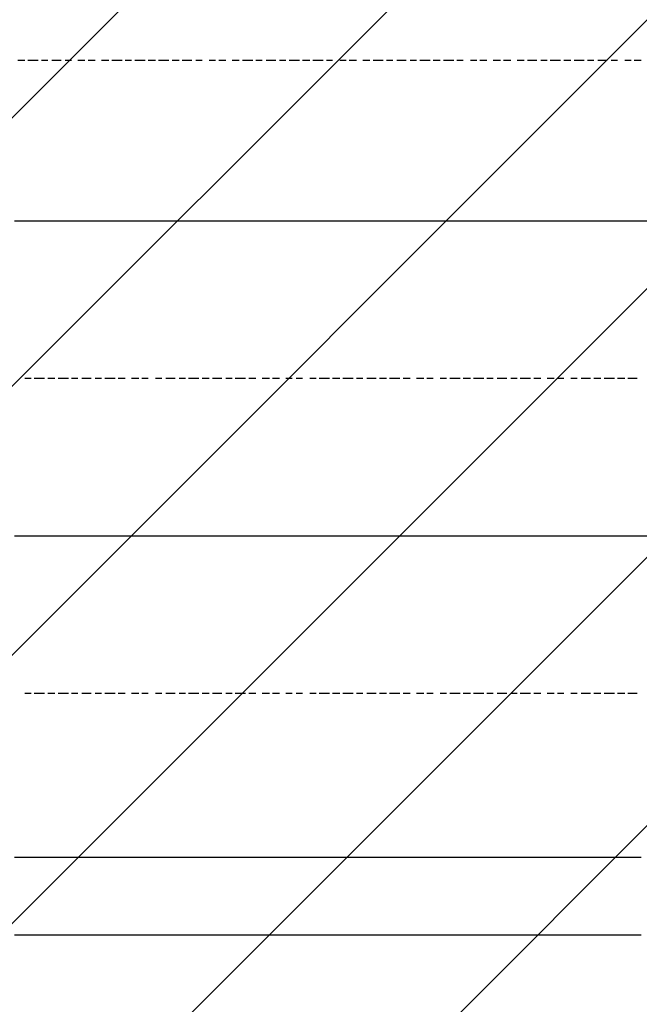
# Model space of a CAD drawing. Extents: x 997 to 109698, y 921 to 94021.
# Tile 606 of 656: x 26924 to 27707, y 45047 to 46291. Entities that reach past the tile are written whole.
import ezdxf

# ---------------------------------------------------------------- set-up
doc = ezdxf.new("R2010")
doc.units = 0
doc.header["$MEASUREMENT"] = 0
doc.layers.add('12', color=7, linetype='CONTINUOUS')
doc.layers.add('28', color=7, linetype='CONTINUOUS')

msp = doc.modelspace()

# ---------------------------------------------------------------- linework, layer by layer
at = {"layer": '12', "color": 1}
for p, q in [((26921.630503, 46239.563401), (26930.630503, 46239.563401)), ((26934.630503, 46239.563401), (26947.630503, 46239.563401)), ((26951.630503, 46239.563401), (26959.630503, 46239.563401)), ((26964.630503, 46239.563401), (26976.630503, 46239.563401)), ((26981.630503, 46239.563401), (26989.630503, 46239.563401)), ((26997.630503, 46239.563401), (27006.630503, 46239.563401)), ((27010.630503, 46239.563401), (27019.630503, 46239.563401)), ((27027.630503, 46239.563401), (27036.630503, 46239.563401)), ((27040.630503, 46239.563401), (27053.630503, 46239.563401)), ((27057.630503, 46239.563401), (27065.630503, 46239.563401)), ((27069.630503, 46239.563401), (27082.630503, 46239.563401)), ((27086.630503, 46239.563401), (27095.630503, 46239.563401)), ((27099.630503, 46239.563401), (27112.630503, 46239.563401)), ((27116.630503, 46239.563401), (27125.630503, 46239.563401)), ((27129.630503, 46239.563401), (27141.630503, 46239.563401)), ((27146.630503, 46239.563401), (27154.630503, 46239.563401)), ((27163.630503, 46239.563401), (27171.630503, 46239.563401)), ((27175.630503, 46239.563401), (27184.630503, 46239.563401)), ((27192.630503, 46239.563401), (27201.630503, 46239.563401)), ((27205.630503, 46239.563401), (27218.630503, 46239.563401)), ((27222.630503, 46239.563401), (27230.630503, 46239.563401)), ((27235.630503, 46239.563401), (27247.630503, 46239.563401)), ((27252.630503, 46239.563401), (27260.630503, 46239.563401)), ((27264.630503, 46239.563401), (27277.630503, 46239.563401)), ((27281.630503, 46239.563401), (27290.630503, 46239.563401)), ((27294.630503, 46239.563401), (27307.630503, 46239.563401)), ((27311.630503, 46239.563401), (27319.630503, 46239.563401)), ((27328.630503, 46239.563401), (27336.630503, 46239.563401)), ((27340.630503, 46239.563401), (27349.630503, 46239.563401)), ((27357.630503, 46239.563401), (27366.630503, 46239.563401)), ((27370.630503, 46239.563401), (27383.630503, 46239.563401)), ((27387.630503, 46239.563401), (27395.630503, 46239.563401)), ((27400.630503, 46239.563401), (27412.630503, 46239.563401)), ((27417.630503, 46239.563401), (27425.630503, 46239.563401)), ((27429.630503, 46239.563401), (27442.630503, 46239.563401)), ((27446.630503, 46239.563401), (27455.630503, 46239.563401)), ((27459.630503, 46239.563401), (27472.630503, 46239.563401)), ((27476.630503, 46239.563401), (27484.630503, 46239.563401)), ((27493.630503, 46239.563401), (27501.630503, 46239.563401)), ((27505.630503, 46239.563401), (27514.630503, 46239.563401)), ((27522.630503, 46239.563401), (27531.630503, 46239.563401)), ((27535.630503, 46239.563401), (27544.630503, 46239.563401)), ((27552.630503, 46239.563401), (27561.630503, 46239.563401)), ((27565.630503, 46239.563401), (27577.630503, 46239.563401)), ((27582.630503, 46239.563401), (27590.630503, 46239.563401)), ((27594.630503, 46239.563401), (27607.630503, 46239.563401)), ((27611.630503, 46239.563401), (27620.630503, 46239.563401)), ((27624.630503, 46239.563401), (27637.630503, 46239.563401)), ((27641.630503, 46239.563401), (27649.630503, 46239.563401)), ((27654.630503, 46239.563401), (27666.630503, 46239.563401)), ((27671.630503, 46239.563401), (27679.630503, 46239.563401)), ((27688.630503, 46239.563401), (27696.630503, 46239.563401)), ((27700.630503, 46239.563401), (27709.630503, 46239.563401)), ((26930.630503, 45837.563401), (26938.630503, 45837.563401)), ((26942.630503, 45837.563401), (26955.630503, 45837.563401)), ((26959.630503, 45837.563401), (26968.630503, 45837.563401)), ((26972.630503, 45837.563401), (26985.630503, 45837.563401)), ((26989.630503, 45837.563401), (26997.630503, 45837.563401)), ((27002.630503, 45837.563401), (27014.630503, 45837.563401)), ((27019.630503, 45837.563401), (27027.630503, 45837.563401)), ((27031.630503, 45837.563401), (27044.630503, 45837.563401)), ((27048.630503, 45837.563401), (27057.630503, 45837.563401)), ((27065.630503, 45837.563401), (27074.630503, 45837.563401)), ((27078.630503, 45837.563401), (27086.630503, 45837.563401)), ((27095.630503, 45837.563401), (27103.630503, 45837.563401)), ((27108.630503, 45837.563401), (27120.630503, 45837.563401)), ((27125.630503, 45837.563401), (27133.630503, 45837.563401)), ((27137.630503, 45837.563401), (27150.630503, 45837.563401)), ((27154.630503, 45837.563401), (27163.630503, 45837.563401)), ((27167.630503, 45837.563401), (27179.630503, 45837.563401)), ((27184.630503, 45837.563401), (27192.630503, 45837.563401)), ((27196.630503, 45837.563401), (27209.630503, 45837.563401)), ((27213.630503, 45837.563401), (27222.630503, 45837.563401)), ((27230.630503, 45837.563401), (27239.630503, 45837.563401)), ((27243.630503, 45837.563401), (27252.630503, 45837.563401)), ((27260.630503, 45837.563401), (27268.630503, 45837.563401)), ((27273.630503, 45837.563401), (27281.630503, 45837.563401)), ((27290.630503, 45837.563401), (27298.630503, 45837.563401)), ((27302.630503, 45837.563401), (27315.630503, 45837.563401)), ((27319.630503, 45837.563401), (27328.630503, 45837.563401)), ((27332.630503, 45837.563401), (27345.630503, 45837.563401)), ((27349.630503, 45837.563401), (27357.630503, 45837.563401)), ((27362.630503, 45837.563401), (27374.630503, 45837.563401)), ((27378.630503, 45837.563401), (27387.630503, 45837.563401)), ((27391.630503, 45837.563401), (27404.630503, 45837.563401)), ((27408.630503, 45837.563401), (27417.630503, 45837.563401)), ((27425.630503, 45837.563401), (27434.630503, 45837.563401)), ((27438.630503, 45837.563401), (27446.630503, 45837.563401)), ((27455.630503, 45837.563401), (27463.630503, 45837.563401)), ((27467.630503, 45837.563401), (27480.630503, 45837.563401)), ((27484.630503, 45837.563401), (27493.630503, 45837.563401)), ((27497.630503, 45837.563401), (27510.630503, 45837.563401)), ((27514.630503, 45837.563401), (27522.630503, 45837.563401)), ((27527.630503, 45837.563401), (27539.630503, 45837.563401)), ((27544.630503, 45837.563401), (27552.630503, 45837.563401)), ((27556.630503, 45837.563401), (27569.630503, 45837.563401)), ((27573.630503, 45837.563401), (27582.630503, 45837.563401)), ((27590.630503, 45837.563401), (27599.630503, 45837.563401)), ((27603.630503, 45837.563401), (27611.630503, 45837.563401)), ((27620.630503, 45837.563401), (27628.630503, 45837.563401)), ((27633.630503, 45837.563401), (27645.630503, 45837.563401)), ((27649.630503, 45837.563401), (27658.630503, 45837.563401)), ((27662.630503, 45837.563401), (27675.630503, 45837.563401)), ((27679.630503, 45837.563401), (27688.630503, 45837.563401)), ((27692.630503, 45837.563401), (27704.630503, 45837.563401)), ((26930.630503, 45439.563401), (26938.630503, 45439.563401)), ((26942.630503, 45439.563401), (26955.630503, 45439.563401)), ((26959.630503, 45439.563401), (26968.630503, 45439.563401)), ((26972.630503, 45439.563401), (26985.630503, 45439.563401)), ((26989.630503, 45439.563401), (26997.630503, 45439.563401)), ((27002.630503, 45439.563401), (27014.630503, 45439.563401)), ((27019.630503, 45439.563401), (27027.630503, 45439.563401)), ((27031.630503, 45439.563401), (27044.630503, 45439.563401)), ((27048.630503, 45439.563401), (27057.630503, 45439.563401)), ((27065.630503, 45439.563401), (27074.630503, 45439.563401)), ((27078.630503, 45439.563401), (27086.630503, 45439.563401)), ((27095.630503, 45439.563401), (27103.630503, 45439.563401)), ((27108.630503, 45439.563401), (27120.630503, 45439.563401)), ((27125.630503, 45439.563401), (27133.630503, 45439.563401)), ((27137.630503, 45439.563401), (27150.630503, 45439.563401)), ((27154.630503, 45439.563401), (27163.630503, 45439.563401)), ((27167.630503, 45439.563401), (27179.630503, 45439.563401)), ((27184.630503, 45439.563401), (27192.630503, 45439.563401)), ((27196.630503, 45439.563401), (27209.630503, 45439.563401)), ((27213.630503, 45439.563401), (27222.630503, 45439.563401)), ((27230.630503, 45439.563401), (27239.630503, 45439.563401)), ((27243.630503, 45439.563401), (27252.630503, 45439.563401)), ((27260.630503, 45439.563401), (27268.630503, 45439.563401)), ((27273.630503, 45439.563401), (27281.630503, 45439.563401)), ((27290.630503, 45439.563401), (27298.630503, 45439.563401)), ((27302.630503, 45439.563401), (27315.630503, 45439.563401)), ((27319.630503, 45439.563401), (27328.630503, 45439.563401)), ((27332.630503, 45439.563401), (27345.630503, 45439.563401)), ((27349.630503, 45439.563401), (27357.630503, 45439.563401)), ((27362.630503, 45439.563401), (27374.630503, 45439.563401)), ((27378.630503, 45439.563401), (27387.630503, 45439.563401)), ((27391.630503, 45439.563401), (27404.630503, 45439.563401)), ((27408.630503, 45439.563401), (27417.630503, 45439.563401)), ((27425.630503, 45439.563401), (27434.630503, 45439.563401)), ((27438.630503, 45439.563401), (27446.630503, 45439.563401)), ((27455.630503, 45439.563401), (27463.630503, 45439.563401)), ((27467.630503, 45439.563401), (27480.630503, 45439.563401)), ((27484.630503, 45439.563401), (27493.630503, 45439.563401)), ((27497.630503, 45439.563401), (27510.630503, 45439.563401)), ((27514.630503, 45439.563401), (27522.630503, 45439.563401)), ((27527.630503, 45439.563401), (27539.630503, 45439.563401)), ((27544.630503, 45439.563401), (27552.630503, 45439.563401)), ((27556.630503, 45439.563401), (27569.630503, 45439.563401)), ((27573.630503, 45439.563401), (27582.630503, 45439.563401)), ((27590.630503, 45439.563401), (27599.630503, 45439.563401)), ((27603.630503, 45439.563401), (27611.630503, 45439.563401)), ((27620.630503, 45439.563401), (27628.630503, 45439.563401)), ((27633.630503, 45439.563401), (27645.630503, 45439.563401)), ((27649.630503, 45439.563401), (27658.630503, 45439.563401)), ((27662.630503, 45439.563401), (27675.630503, 45439.563401)), ((27679.630503, 45439.563401), (27688.630503, 45439.563401)), ((27692.630503, 45439.563401), (27704.630503, 45439.563401))]:
    msp.add_line(p, q, dxfattribs=at)
at = {"layer": '12', "color": 5}
for p, q in [((26917.630503, 46036.563401), (26926.630503, 46036.563401)), ((26926.630503, 46036.563401), (26934.630503, 46036.563401)), ((26934.630503, 46036.563401), (26947.630503, 46036.563401)), ((26947.630503, 46036.563401), (26955.630503, 46036.563401)), ((26955.630503, 46036.563401), (26964.630503, 46036.563401)), ((26964.630503, 46036.563401), (26976.630503, 46036.563401)), ((26976.630503, 46036.563401), (26985.630503, 46036.563401)), ((26985.630503, 46036.563401), (26997.630503, 46036.563401)), ((26997.630503, 46036.563401), (27006.630503, 46036.563401)), ((27006.630503, 46036.563401), (27014.630503, 46036.563401)), ((27014.630503, 46036.563401), (27027.630503, 46036.563401)), ((27027.630503, 46036.563401), (27036.630503, 46036.563401)), ((27036.630503, 46036.563401), (27044.630503, 46036.563401)), ((27044.630503, 46036.563401), (27057.630503, 46036.563401)), ((27057.630503, 46036.563401), (27065.630503, 46036.563401)), ((27065.630503, 46036.563401), (27074.630503, 46036.563401)), ((27074.630503, 46036.563401), (27086.630503, 46036.563401)), ((27086.630503, 46036.563401), (27095.630503, 46036.563401)), ((27095.630503, 46036.563401), (27108.630503, 46036.563401)), ((27108.630503, 46036.563401), (27116.630503, 46036.563401)), ((27116.630503, 46036.563401), (27125.630503, 46036.563401)), ((27125.630503, 46036.563401), (27137.630503, 46036.563401)), ((27137.630503, 46036.563401), (27146.630503, 46036.563401)), ((27146.630503, 46036.563401), (27154.630503, 46036.563401)), ((27154.630503, 46036.563401), (27167.630503, 46036.563401)), ((27167.630503, 46036.563401), (27175.630503, 46036.563401)), ((27175.630503, 46036.563401), (27184.630503, 46036.563401)), ((27184.630503, 46036.563401), (27196.630503, 46036.563401)), ((27196.630503, 46036.563401), (27205.630503, 46036.563401)), ((27205.630503, 46036.563401), (27218.630503, 46036.563401)), ((27218.630503, 46036.563401), (27226.630503, 46036.563401)), ((27226.630503, 46036.563401), (27235.630503, 46036.563401)), ((27235.630503, 46036.563401), (27247.630503, 46036.563401)), ((27247.630503, 46036.563401), (27256.630503, 46036.563401)), ((27256.630503, 46036.563401), (27264.630503, 46036.563401)), ((27264.630503, 46036.563401), (27277.630503, 46036.563401)), ((27277.630503, 46036.563401), (27285.630503, 46036.563401)), ((27285.630503, 46036.563401), (27294.630503, 46036.563401)), ((27294.630503, 46036.563401), (27307.630503, 46036.563401)), ((27307.630503, 46036.563401), (27315.630503, 46036.563401)), ((27315.630503, 46036.563401), (27328.630503, 46036.563401)), ((27328.630503, 46036.563401), (27336.630503, 46036.563401)), ((27336.630503, 46036.563401), (27345.630503, 46036.563401)), ((27345.630503, 46036.563401), (27357.630503, 46036.563401)), ((27357.630503, 46036.563401), (27366.630503, 46036.563401)), ((27366.630503, 46036.563401), (27374.630503, 46036.563401)), ((27374.630503, 46036.563401), (27387.630503, 46036.563401)), ((27387.630503, 46036.563401), (27395.630503, 46036.563401)), ((27395.630503, 46036.563401), (27404.630503, 46036.563401)), ((27404.630503, 46036.563401), (27417.630503, 46036.563401)), ((27417.630503, 46036.563401), (27425.630503, 46036.563401)), ((27425.630503, 46036.563401), (27438.630503, 46036.563401)), ((27438.630503, 46036.563401), (27446.630503, 46036.563401)), ((27446.630503, 46036.563401), (27455.630503, 46036.563401)), ((27455.630503, 46036.563401), (27467.630503, 46036.563401)), ((27467.630503, 46036.563401), (27476.630503, 46036.563401)), ((27476.630503, 46036.563401), (27484.630503, 46036.563401)), ((27484.630503, 46036.563401), (27497.630503, 46036.563401)), ((27497.630503, 46036.563401), (27505.630503, 46036.563401)), ((27505.630503, 46036.563401), (27514.630503, 46036.563401)), ((27514.630503, 46036.563401), (27527.630503, 46036.563401)), ((27527.630503, 46036.563401), (27535.630503, 46036.563401)), ((27535.630503, 46036.563401), (27544.630503, 46036.563401)), ((27544.630503, 46036.563401), (27556.630503, 46036.563401)), ((27556.630503, 46036.563401), (27565.630503, 46036.563401)), ((27565.630503, 46036.563401), (27577.630503, 46036.563401)), ((27577.630503, 46036.563401), (27586.630503, 46036.563401)), ((27586.630503, 46036.563401), (27594.630503, 46036.563401)), ((27594.630503, 46036.563401), (27607.630503, 46036.563401)), ((27607.630503, 46036.563401), (27616.630503, 46036.563401)), ((27616.630503, 46036.563401), (27624.630503, 46036.563401)), ((27624.630503, 46036.563401), (27637.630503, 46036.563401)), ((27637.630503, 46036.563401), (27645.630503, 46036.563401)), ((27645.630503, 46036.563401), (27654.630503, 46036.563401)), ((27654.630503, 46036.563401), (27666.630503, 46036.563401)), ((27666.630503, 46036.563401), (27675.630503, 46036.563401)), ((27675.630503, 46036.563401), (27688.630503, 46036.563401)), ((27688.630503, 46036.563401), (27696.630503, 46036.563401)), ((27696.630503, 46036.563401), (27704.630503, 46036.563401)), ((27704.630503, 46036.563401), (27717.630503, 46036.563401)), ((26917.630503, 45638.563401), (26926.630503, 45638.563401)), ((26926.630503, 45638.563401), (26934.630503, 45638.563401)), ((26934.630503, 45638.563401), (26947.630503, 45638.563401)), ((26947.630503, 45638.563401), (26955.630503, 45638.563401)), ((26955.630503, 45638.563401), (26964.630503, 45638.563401)), ((26964.630503, 45638.563401), (26976.630503, 45638.563401)), ((26976.630503, 45638.563401), (26985.630503, 45638.563401)), ((26985.630503, 45638.563401), (26997.630503, 45638.563401)), ((26997.630503, 45638.563401), (27006.630503, 45638.563401)), ((27006.630503, 45638.563401), (27014.630503, 45638.563401)), ((27014.630503, 45638.563401), (27027.630503, 45638.563401)), ((27027.630503, 45638.563401), (27036.630503, 45638.563401)), ((27036.630503, 45638.563401), (27044.630503, 45638.563401)), ((27044.630503, 45638.563401), (27057.630503, 45638.563401)), ((27057.630503, 45638.563401), (27065.630503, 45638.563401)), ((27065.630503, 45638.563401), (27074.630503, 45638.563401)), ((27074.630503, 45638.563401), (27086.630503, 45638.563401)), ((27086.630503, 45638.563401), (27095.630503, 45638.563401)), ((27095.630503, 45638.563401), (27108.630503, 45638.563401)), ((27108.630503, 45638.563401), (27116.630503, 45638.563401)), ((27116.630503, 45638.563401), (27125.630503, 45638.563401)), ((27125.630503, 45638.563401), (27137.630503, 45638.563401)), ((27137.630503, 45638.563401), (27146.630503, 45638.563401)), ((27146.630503, 45638.563401), (27154.630503, 45638.563401)), ((27154.630503, 45638.563401), (27167.630503, 45638.563401)), ((27167.630503, 45638.563401), (27175.630503, 45638.563401)), ((27175.630503, 45638.563401), (27184.630503, 45638.563401)), ((27184.630503, 45638.563401), (27196.630503, 45638.563401)), ((27196.630503, 45638.563401), (27205.630503, 45638.563401)), ((27205.630503, 45638.563401), (27218.630503, 45638.563401)), ((27218.630503, 45638.563401), (27226.630503, 45638.563401)), ((27226.630503, 45638.563401), (27235.630503, 45638.563401)), ((27235.630503, 45638.563401), (27247.630503, 45638.563401)), ((27247.630503, 45638.563401), (27256.630503, 45638.563401)), ((27256.630503, 45638.563401), (27264.630503, 45638.563401)), ((27264.630503, 45638.563401), (27277.630503, 45638.563401)), ((27277.630503, 45638.563401), (27285.630503, 45638.563401)), ((27285.630503, 45638.563401), (27294.630503, 45638.563401)), ((27294.630503, 45638.563401), (27307.630503, 45638.563401)), ((27307.630503, 45638.563401), (27315.630503, 45638.563401)), ((27315.630503, 45638.563401), (27328.630503, 45638.563401)), ((27328.630503, 45638.563401), (27336.630503, 45638.563401)), ((27336.630503, 45638.563401), (27345.630503, 45638.563401)), ((27345.630503, 45638.563401), (27357.630503, 45638.563401)), ((27357.630503, 45638.563401), (27366.630503, 45638.563401)), ((27366.630503, 45638.563401), (27374.630503, 45638.563401)), ((27374.630503, 45638.563401), (27387.630503, 45638.563401)), ((27387.630503, 45638.563401), (27395.630503, 45638.563401)), ((27395.630503, 45638.563401), (27404.630503, 45638.563401)), ((27404.630503, 45638.563401), (27417.630503, 45638.563401)), ((27417.630503, 45638.563401), (27425.630503, 45638.563401)), ((27425.630503, 45638.563401), (27438.630503, 45638.563401)), ((27438.630503, 45638.563401), (27446.630503, 45638.563401)), ((27446.630503, 45638.563401), (27455.630503, 45638.563401)), ((27455.630503, 45638.563401), (27467.630503, 45638.563401)), ((27467.630503, 45638.563401), (27476.630503, 45638.563401)), ((27476.630503, 45638.563401), (27484.630503, 45638.563401)), ((27484.630503, 45638.563401), (27497.630503, 45638.563401)), ((27497.630503, 45638.563401), (27505.630503, 45638.563401)), ((27505.630503, 45638.563401), (27514.630503, 45638.563401)), ((27514.630503, 45638.563401), (27527.630503, 45638.563401)), ((27527.630503, 45638.563401), (27535.630503, 45638.563401)), ((27535.630503, 45638.563401), (27544.630503, 45638.563401)), ((27544.630503, 45638.563401), (27556.630503, 45638.563401)), ((27556.630503, 45638.563401), (27565.630503, 45638.563401)), ((27565.630503, 45638.563401), (27577.630503, 45638.563401)), ((27577.630503, 45638.563401), (27586.630503, 45638.563401)), ((27586.630503, 45638.563401), (27594.630503, 45638.563401)), ((27594.630503, 45638.563401), (27607.630503, 45638.563401)), ((27607.630503, 45638.563401), (27616.630503, 45638.563401)), ((27616.630503, 45638.563401), (27624.630503, 45638.563401)), ((27624.630503, 45638.563401), (27637.630503, 45638.563401)), ((27637.630503, 45638.563401), (27645.630503, 45638.563401)), ((27645.630503, 45638.563401), (27654.630503, 45638.563401)), ((27654.630503, 45638.563401), (27666.630503, 45638.563401)), ((27666.630503, 45638.563401), (27675.630503, 45638.563401)), ((27675.630503, 45638.563401), (27688.630503, 45638.563401)), ((27688.630503, 45638.563401), (27696.630503, 45638.563401)), ((27696.630503, 45638.563401), (27704.630503, 45638.563401)), ((27704.630503, 45638.563401), (27717.630503, 45638.563401)), ((26917.630503, 45232.563401), (26926.630503, 45232.563401)), ((26926.630503, 45232.563401), (26938.630503, 45232.563401)), ((26938.630503, 45232.563401), (26947.630503, 45232.563401)), ((26947.630503, 45232.563401), (26959.630503, 45232.563401)), ((26959.630503, 45232.563401), (26968.630503, 45232.563401)), ((26968.630503, 45232.563401), (26976.630503, 45232.563401)), ((26976.630503, 45232.563401), (26989.630503, 45232.563401)), ((26989.630503, 45232.563401), (26997.630503, 45232.563401)), ((26997.630503, 45232.563401), (27006.630503, 45232.563401)), ((27006.630503, 45232.563401), (27019.630503, 45232.563401)), ((27019.630503, 45232.563401), (27027.630503, 45232.563401)), ((27027.630503, 45232.563401), (27036.630503, 45232.563401)), ((27036.630503, 45232.563401), (27048.630503, 45232.563401)), ((27048.630503, 45232.563401), (27057.630503, 45232.563401)), ((27057.630503, 45232.563401), (27069.630503, 45232.563401)), ((27069.630503, 45232.563401), (27078.630503, 45232.563401)), ((27078.630503, 45232.563401), (27086.630503, 45232.563401)), ((27086.630503, 45232.563401), (27099.630503, 45232.563401)), ((27099.630503, 45232.563401), (27108.630503, 45232.563401)), ((27108.630503, 45232.563401), (27116.630503, 45232.563401)), ((27116.630503, 45232.563401), (27129.630503, 45232.563401)), ((27129.630503, 45232.563401), (27137.630503, 45232.563401)), ((27137.630503, 45232.563401), (27146.630503, 45232.563401)), ((27146.630503, 45232.563401), (27158.630503, 45232.563401)), ((27158.630503, 45232.563401), (27167.630503, 45232.563401)), ((27167.630503, 45232.563401), (27179.630503, 45232.563401)), ((27179.630503, 45232.563401), (27188.630503, 45232.563401)), ((27188.630503, 45232.563401), (27196.630503, 45232.563401)), ((27196.630503, 45232.563401), (27209.630503, 45232.563401)), ((27209.630503, 45232.563401), (27218.630503, 45232.563401)), ((27218.630503, 45232.563401), (27226.630503, 45232.563401)), ((27226.630503, 45232.563401), (27239.630503, 45232.563401)), ((27239.630503, 45232.563401), (27247.630503, 45232.563401)), ((27247.630503, 45232.563401), (27256.630503, 45232.563401)), ((27256.630503, 45232.563401), (27268.630503, 45232.563401)), ((27268.630503, 45232.563401), (27277.630503, 45232.563401)), ((27277.630503, 45232.563401), (27285.630503, 45232.563401)), ((27285.630503, 45232.563401), (27298.630503, 45232.563401)), ((27298.630503, 45232.563401), (27307.630503, 45232.563401)), ((27307.630503, 45232.563401), (27319.630503, 45232.563401)), ((27319.630503, 45232.563401), (27328.630503, 45232.563401)), ((27328.630503, 45232.563401), (27336.630503, 45232.563401)), ((27336.630503, 45232.563401), (27349.630503, 45232.563401)), ((27349.630503, 45232.563401), (27357.630503, 45232.563401)), ((27357.630503, 45232.563401), (27366.630503, 45232.563401)), ((27366.630503, 45232.563401), (27378.630503, 45232.563401)), ((27378.630503, 45232.563401), (27387.630503, 45232.563401)), ((27387.630503, 45232.563401), (27395.630503, 45232.563401)), ((27395.630503, 45232.563401), (27408.630503, 45232.563401)), ((27408.630503, 45232.563401), (27417.630503, 45232.563401)), ((27417.630503, 45232.563401), (27429.630503, 45232.563401)), ((27429.630503, 45232.563401), (27438.630503, 45232.563401)), ((27438.630503, 45232.563401), (27446.630503, 45232.563401)), ((27446.630503, 45232.563401), (27459.630503, 45232.563401)), ((27459.630503, 45232.563401), (27467.630503, 45232.563401)), ((27467.630503, 45232.563401), (27476.630503, 45232.563401)), ((27476.630503, 45232.563401), (27489.630503, 45232.563401)), ((27489.630503, 45232.563401), (27497.630503, 45232.563401)), ((27497.630503, 45232.563401), (27505.630503, 45232.563401)), ((27505.630503, 45232.563401), (27518.630503, 45232.563401)), ((27518.630503, 45232.563401), (27527.630503, 45232.563401)), ((27527.630503, 45232.563401), (27539.630503, 45232.563401)), ((27539.630503, 45232.563401), (27548.630503, 45232.563401)), ((27548.630503, 45232.563401), (27556.630503, 45232.563401)), ((27556.630503, 45232.563401), (27569.630503, 45232.563401)), ((27569.630503, 45232.563401), (27577.630503, 45232.563401)), ((27577.630503, 45232.563401), (27586.630503, 45232.563401)), ((27586.630503, 45232.563401), (27599.630503, 45232.563401)), ((27599.630503, 45232.563401), (27607.630503, 45232.563401)), ((27607.630503, 45232.563401), (27616.630503, 45232.563401)), ((27616.630503, 45232.563401), (27628.630503, 45232.563401)), ((27628.630503, 45232.563401), (27637.630503, 45232.563401)), ((27637.630503, 45232.563401), (27649.630503, 45232.563401)), ((27649.630503, 45232.563401), (27658.630503, 45232.563401)), ((27658.630503, 45232.563401), (27666.630503, 45232.563401)), ((27666.630503, 45232.563401), (27679.630503, 45232.563401)), ((27679.630503, 45232.563401), (27688.630503, 45232.563401)), ((27688.630503, 45232.563401), (27696.630503, 45232.563401)), ((27696.630503, 45232.563401), (27709.630503, 45232.563401))]:
    msp.add_line(p, q, dxfattribs=at)
at = {"layer": '12', "color": 44}
for p, q in [((26917.630503, 45134.563401), (26926.630503, 45134.563401)), ((26926.630503, 45134.563401), (26938.630503, 45134.563401)), ((26938.630503, 45134.563401), (26947.630503, 45134.563401)), ((26947.630503, 45134.563401), (26959.630503, 45134.563401)), ((26959.630503, 45134.563401), (26968.630503, 45134.563401)), ((26968.630503, 45134.563401), (26976.630503, 45134.563401)), ((26976.630503, 45134.563401), (26989.630503, 45134.563401)), ((26989.630503, 45134.563401), (26997.630503, 45134.563401)), ((26997.630503, 45134.563401), (27006.630503, 45134.563401)), ((27006.630503, 45134.563401), (27019.630503, 45134.563401)), ((27019.630503, 45134.563401), (27027.630503, 45134.563401)), ((27027.630503, 45134.563401), (27036.630503, 45134.563401)), ((27036.630503, 45134.563401), (27048.630503, 45134.563401)), ((27048.630503, 45134.563401), (27057.630503, 45134.563401)), ((27057.630503, 45134.563401), (27069.630503, 45134.563401)), ((27069.630503, 45134.563401), (27078.630503, 45134.563401)), ((27078.630503, 45134.563401), (27086.630503, 45134.563401)), ((27086.630503, 45134.563401), (27099.630503, 45134.563401)), ((27099.630503, 45134.563401), (27108.630503, 45134.563401)), ((27108.630503, 45134.563401), (27116.630503, 45134.563401)), ((27116.630503, 45134.563401), (27129.630503, 45134.563401)), ((27129.630503, 45134.563401), (27137.630503, 45134.563401)), ((27137.630503, 45134.563401), (27146.630503, 45134.563401)), ((27146.630503, 45134.563401), (27158.630503, 45134.563401)), ((27158.630503, 45134.563401), (27167.630503, 45134.563401)), ((27167.630503, 45134.563401), (27179.630503, 45134.563401)), ((27179.630503, 45134.563401), (27188.630503, 45134.563401)), ((27188.630503, 45134.563401), (27196.630503, 45134.563401)), ((27196.630503, 45134.563401), (27209.630503, 45134.563401)), ((27209.630503, 45134.563401), (27218.630503, 45134.563401)), ((27218.630503, 45134.563401), (27226.630503, 45134.563401)), ((27226.630503, 45134.563401), (27239.630503, 45134.563401)), ((27239.630503, 45134.563401), (27247.630503, 45134.563401)), ((27247.630503, 45134.563401), (27256.630503, 45134.563401)), ((27256.630503, 45134.563401), (27268.630503, 45134.563401)), ((27268.630503, 45134.563401), (27277.630503, 45134.563401)), ((27277.630503, 45134.563401), (27285.630503, 45134.563401)), ((27285.630503, 45134.563401), (27298.630503, 45134.563401)), ((27298.630503, 45134.563401), (27307.630503, 45134.563401)), ((27307.630503, 45134.563401), (27319.630503, 45134.563401)), ((27319.630503, 45134.563401), (27328.630503, 45134.563401)), ((27328.630503, 45134.563401), (27336.630503, 45134.563401)), ((27336.630503, 45134.563401), (27349.630503, 45134.563401)), ((27349.630503, 45134.563401), (27357.630503, 45134.563401)), ((27357.630503, 45134.563401), (27366.630503, 45134.563401)), ((27366.630503, 45134.563401), (27378.630503, 45134.563401)), ((27378.630503, 45134.563401), (27387.630503, 45134.563401)), ((27387.630503, 45134.563401), (27395.630503, 45134.563401)), ((27395.630503, 45134.563401), (27408.630503, 45134.563401)), ((27408.630503, 45134.563401), (27417.630503, 45134.563401)), ((27417.630503, 45134.563401), (27429.630503, 45134.563401)), ((27429.630503, 45134.563401), (27438.630503, 45134.563401)), ((27438.630503, 45134.563401), (27446.630503, 45134.563401)), ((27446.630503, 45134.563401), (27459.630503, 45134.563401)), ((27459.630503, 45134.563401), (27467.630503, 45134.563401)), ((27467.630503, 45134.563401), (27476.630503, 45134.563401)), ((27476.630503, 45134.563401), (27489.630503, 45134.563401)), ((27489.630503, 45134.563401), (27497.630503, 45134.563401)), ((27497.630503, 45134.563401), (27505.630503, 45134.563401)), ((27505.630503, 45134.563401), (27518.630503, 45134.563401)), ((27518.630503, 45134.563401), (27527.630503, 45134.563401)), ((27527.630503, 45134.563401), (27539.630503, 45134.563401)), ((27539.630503, 45134.563401), (27548.630503, 45134.563401)), ((27548.630503, 45134.563401), (27556.630503, 45134.563401)), ((27556.630503, 45134.563401), (27569.630503, 45134.563401)), ((27569.630503, 45134.563401), (27577.630503, 45134.563401)), ((27577.630503, 45134.563401), (27586.630503, 45134.563401)), ((27586.630503, 45134.563401), (27599.630503, 45134.563401)), ((27599.630503, 45134.563401), (27607.630503, 45134.563401)), ((27607.630503, 45134.563401), (27616.630503, 45134.563401)), ((27616.630503, 45134.563401), (27628.630503, 45134.563401)), ((27628.630503, 45134.563401), (27637.630503, 45134.563401)), ((27637.630503, 45134.563401), (27649.630503, 45134.563401)), ((27649.630503, 45134.563401), (27658.630503, 45134.563401)), ((27658.630503, 45134.563401), (27666.630503, 45134.563401)), ((27666.630503, 45134.563401), (27679.630503, 45134.563401)), ((27679.630503, 45134.563401), (27688.630503, 45134.563401)), ((27688.630503, 45134.563401), (27696.630503, 45134.563401)), ((27696.630503, 45134.563401), (27709.630503, 45134.563401))]:
    msp.add_line(p, q, dxfattribs=at)
at = {"layer": '28', "color": 2}
for p, q in [((16118.549652, 35370.953237), (36822.636205, 56075.039791)), ((16457.960907, 35370.953237), (36822.636205, 55735.628536)), ((16797.372162, 35370.953237), (36822.636205, 55396.217281)), ((17136.783417, 35370.953237), (36822.636205, 55056.806026)), ((17476.194672, 35370.953237), (36822.636205, 54717.394771)), ((17815.605927, 35370.953237), (36822.636205, 54377.983516))]:
    msp.add_line(p, q, dxfattribs=at)

doc.saveas('drawing.dxf')
